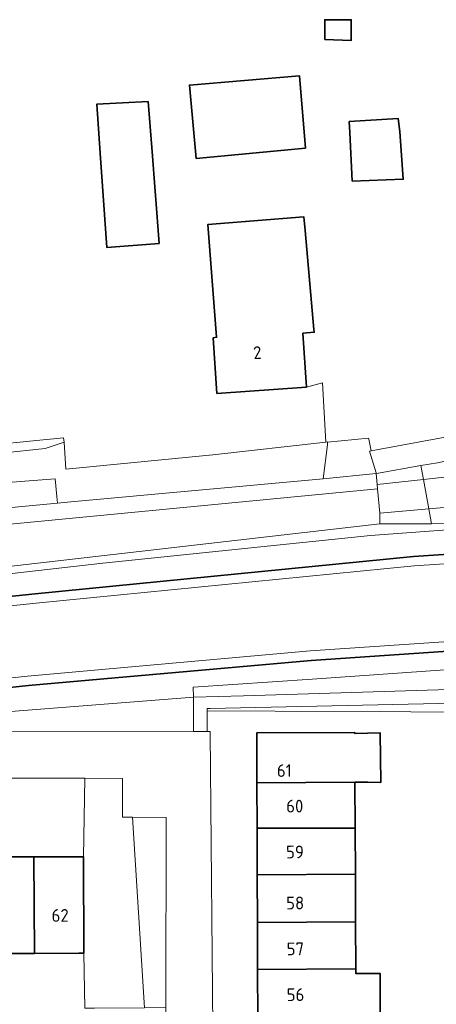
# Model space of a CAD drawing. Extents: x 150256 to 156914, y 461459 to 469481.
# Tile 472 of 656: x 154508 to 154553, y 467156 to 467261. Entities that reach past the tile are written whole.
import ezdxf
from ezdxf.enums import TextEntityAlignment as Align

# ---------------------------------------------------------------- set-up
doc = ezdxf.new("R2010")
doc.units = 0
doc.header["$LTSCALE"] = 0.75
for name, color, linetype, lineweight in [('B-RO-GK-BESCHOEIING-G', 251, 'GK-BESCHOEIING', 35), ('B-RO-GR-BEPLANTING_CULTUUR_BOSPLANTSOEN-GV', 251, 'CONTINUOUS', 18), ('B-RO-GR-BEPLANTING_CULTUUR_HEESTERS-GV', 251, 'CONTINUOUS', 18), ('B-RO-GR-STRUIK-GV', 251, 'CONTINUOUS', 13), ('B-RO-IE-TERREINAFSCHEIDING_KUNSTMATIG_HEKWERK-G', 251, 'IE-TERREINAFSCHEIDING-KUNSTMATIG', 18), ('B-RO-OG-BEBOUWING-GV', 6, 'CONTINUOUS', 35), ('B-RO-OG-BEBOUWING-T18', 1, 'CONTINUOUS', 18), ('B-RO-OG-TERREIN_CULTUURSCHEIDING-GV', 251, 'CONTINUOUS', 18), ('B-RO-OG-WATER_SLOOT-GV', 251, 'CONTINUOUS', 18), ('B-RO-VH-VERHARDING_ASFALT-GV', 251, 'CONTINUOUS', 18), ('B-RO-VH-VERHARDING_STRAATBAKSTEEN-GV', 251, 'CONTINUOUS', 18), ('B-RO-VH-VERHARDING_TEGEL-GV', 251, 'CONTINUOUS', 18)]:
    doc.layers.add(name, color=color, linetype=linetype, lineweight=lineweight)
doc.styles.add('NLCS-ISO-M200-T18', font='NLCS-ISO.ttf', dxfattribs={"height": 360})
doc.linetypes.add('GK-BESCHOEIING', pattern='A,30,-5,[1,NLCS.SHX,S=1,R=0,X=0,Y=0],-5', length=40)
doc.linetypes.add('IE-TERREINAFSCHEIDING-KUNSTMATIG', pattern='A,4,[82,NLCS.SHX,S=0.75,R=90,X=0,Y=0],4,-2', length=10)

msp = doc.modelspace()

# ---------------------------------------------------------------- linework, layer by layer
at = {"layer": 'B-RO-GK-BESCHOEIING-G'}
for points in [[(154570.77, 467205.03), (154550.117, 467203.656), (154510.055, 467199.7), (154437.418, 467192.187), (154424.166, 467190.822)], [(154570.913, 467195.542), (154569.325, 467194.69), (154539.262, 467192.658), (154509.347, 467189.993), (154492.874, 467188.216), (154492.554, 467188.18)]]:
    msp.add_lwpolyline(points, dxfattribs=at)
at = {"layer": 'B-RO-GR-BEPLANTING_CULTUUR_BOSPLANTSOEN-GV'}
for points in [[(154495.187, 467214.474), (154492.453, 467214.204), (154492.564, 467213.133), (154511.087, 467215.108), (154513.122, 467215.772), (154513.041, 467216.237)], [(154521.617, 467155.87), (154523.878, 467155.886), (154523.923, 467176.009), (154520.364, 467176.041)]]:
    msp.add_lwpolyline(points, close=True, dxfattribs=at)
at = {"layer": 'B-RO-GR-BEPLANTING_CULTUUR_HEESTERS-GV'}
msp.add_lwpolyline([(154526.832, 467185.12), (154526.801, 467188.749), (154493.042, 467186.103), (154493.494, 467184.182), (154501.518, 467185.146)], close=True, dxfattribs=at)
msp.add_lwpolyline([(154557.259, 467141.845), (154560.68, 467156.293), (154559.637, 467156.959), (154559.227, 467187.836), (154559.222, 467188.237), (154528.566, 467187.577), (154528.255, 467187.57), (154528.255, 467187.32), (154557.024, 467187.17), (154557.074, 467179.693), (154553.664, 467179.67), (154554, 467129.618)], dxfattribs=at)
at = {"layer": 'B-RO-GR-STRUIK-GV'}
msp.add_lwpolyline([(154515.309, 467180.199), (154515.161, 467171.838), (154515.197, 467161.661), (154515.313, 467155.825), (154516.326, 467155.832), (154521.617, 467155.87), (154520.364, 467176.041), (154519.306, 467176.05), (154519.307, 467180.149)], close=True, dxfattribs=at)
at = {"layer": 'B-RO-IE-TERREINAFSCHEIDING_KUNSTMATIG_HEKWERK-G'}
for points in [[(154538.8, 467221.607), (154540.494, 467222.065)], [(154538.8, 467221.607), (154540.494, 467222.065)], [(154540.494, 467222.065), (154540.849, 467215.778)], [(154540.494, 467222.065), (154540.849, 467215.778)], [(154513.276, 467212.922), (154513.122, 467215.772)], [(154540.849, 467215.778), (154528.878, 467214.43)], [(154528.878, 467214.43), (154513.276, 467212.922)], [(154481.826, 467198.932), (154517.201, 467202.95), (154545.548, 467205.871), (154555.635, 467206.639), (154569.376, 467206.499)]]:
    msp.add_lwpolyline(points, dxfattribs=at)
at = {"layer": 'B-RO-OG-BEBOUWING-GV'}
for points in [[(154540.71, 467258.402), (154543.521, 467258.32), (154543.521, 467259.387), (154543.522, 467260.509), (154543.139, 467260.509), (154540.711, 467260.51), (154540.711, 467259.228)], [(154540.71, 467258.402), (154543.521, 467258.32), (154543.521, 467259.387), (154543.522, 467260.509), (154543.139, 467260.509), (154540.711, 467260.51), (154540.711, 467259.228)], [(154538.671, 467246.913), (154538.029, 467254.579), (154526.38, 467253.581), (154527.095, 467245.811)], [(154538.671, 467246.913), (154538.029, 467254.579), (154526.38, 467253.581), (154527.095, 467245.811)], [(154522.015, 467251.863), (154516.587, 467251.564), (154516.935, 467246.374), (154517.641, 467236.377), (154523.161, 467236.818), (154522.41, 467246.974)], [(154522.015, 467251.863), (154516.587, 467251.564), (154516.935, 467246.374), (154517.641, 467236.377), (154523.161, 467236.818), (154522.41, 467246.974)], [(154543.609, 467243.413), (154549.031, 467243.603), (154548.652, 467248.662), (154548.49, 467250.059), (154543.311, 467249.712), (154543.372, 467248.564)], [(154543.609, 467243.413), (154549.031, 467243.603), (154548.652, 467248.662), (154548.49, 467250.059), (154543.311, 467249.712), (154543.372, 467248.564)], [(154538.8, 467221.607), (154538.409, 467227.296), (154539.602, 467227.405), (154539.577, 467227.688), (154538.644, 467238.168), (154538.514, 467239.63), (154528.32, 467238.804), (154529.257, 467226.878), (154528.909, 467226.825), (154529.302, 467220.936)], [(154538.8, 467221.607), (154538.409, 467227.296), (154539.602, 467227.405), (154539.577, 467227.688), (154538.644, 467238.168), (154538.514, 467239.63), (154528.32, 467238.804), (154529.257, 467226.878), (154528.909, 467226.825), (154529.302, 467220.936)], [(154543.914, 467179.768), (154545.272, 467179.748), (154546.651, 467179.739), (154546.598, 467184.982), (154543.891, 467184.922), (154543.891, 467185.016), (154533.509, 467184.981), (154533.53, 467179.701)], [(154533.53, 467179.701), (154533.55, 467174.904), (154543.935, 467174.888), (154543.914, 467179.768)], [(154543.957, 467170.015), (154543.935, 467174.888), (154533.55, 467174.904), (154533.57, 467169.945)], [(154505.007, 467161.601), (154509.959, 467161.63), (154509.9, 467171.839), (154504.974, 467171.841)], [(154514.674, 467161.658), (154515.197, 467161.661), (154515.161, 467171.838), (154509.9, 467171.839), (154509.959, 467161.63)], [(154543.979, 467164.981), (154543.957, 467170.015), (154533.57, 467169.945), (154533.59, 467164.88)], [(154533.59, 467164.88), (154533.61, 467159.933), (154544.001, 467159.986), (154543.979, 467164.981)], [(154533.631, 467154.846), (154544.023, 467154.888), (154544.022, 467155.207), (154546.592, 467155.218), (154546.573, 467159.511), (154544.003, 467159.5), (154544.001, 467159.986), (154533.61, 467159.933)]]:
    msp.add_lwpolyline(points, close=True, dxfattribs=at)
at = {"layer": 'B-RO-OG-TERREIN_CULTUURSCHEIDING-GV'}
for points in [[(154512.397, 467209.306), (154513.813, 467209.437), (154540.542, 467211.88), (154541.01, 467215.491), (154541.02, 467215.753), (154541.022, 467215.797), (154540.849, 467215.778), (154528.878, 467214.43), (154513.276, 467212.922), (154513.122, 467215.772), (154511.087, 467215.108), (154492.564, 467213.133), (154492.615, 467212.634), (154493.111, 467207.515), (154504.506, 467208.573), (154504.47, 467209.189), (154504.349, 467211.29), (154512.166, 467211.875), (154512.333, 467210.02)], [(154571.166, 467207.344), (154570.992, 467207.352), (154570.854, 467207.353), (154570.715, 467207.351), (154568.927, 467207.307), (154568.539, 467207.298), (154553.858, 467207.141), (154552.027, 467207.113), (154547.268, 467207.124), (154546.559, 467207.107), (154505.97, 467202.454), (154481.732, 467199.888), (154481.826, 467198.932), (154517.201, 467202.95), (154545.548, 467205.871), (154555.635, 467206.639), (154569.376, 467206.499), (154571.122, 467206.481)], [(154532.113, 467188.913), (154569.894, 467190.077), (154571.163, 467194.745), (154569.985, 467192.81), (154539.37, 467190.668), (154526.792, 467189.819), (154526.801, 467188.749), (154532.107, 467188.913)]]:
    msp.add_lwpolyline(points, close=True, dxfattribs=at)
at = {"layer": 'B-RO-OG-WATER_SLOOT-GV'}
for points in [[(154437.418, 467192.187), (154510.055, 467199.7), (154550.117, 467203.656), (154570.77, 467205.03), (154569.943, 467205.901), (154569.376, 467206.499), (154555.635, 467206.639), (154545.548, 467205.871), (154517.201, 467202.95), (154481.826, 467198.932)], [(154492.764, 467189.21), (154509.249, 467190.988), (154539.183, 467193.655), (154569.042, 467195.673), (154571.217, 467196.839), (154571.72, 467198.985), (154571.855, 467200.668), (154571.605, 467204.083), (154550.199, 467202.659), (154510.155, 467198.706), (154437.521, 467191.192)], [(154492.874, 467188.216), (154509.347, 467189.993), (154539.262, 467192.658), (154569.325, 467194.69), (154570.913, 467195.542), (154571.217, 467196.839), (154569.042, 467195.673), (154539.183, 467193.655), (154509.249, 467190.988), (154492.764, 467189.21)]]:
    msp.add_lwpolyline(points, dxfattribs=at)
for points in [[(154421.93, 467191.35), (154422.01, 467190.513), (154405.233, 467188.921), (154376.58, 467185.967), (154376.682, 467184.973), (154405.331, 467187.925), (154422.105, 467189.518), (154424.268, 467189.828), (154437.521, 467191.192), (154510.155, 467198.706), (154550.199, 467202.659), (154571.605, 467204.083), (154571.599, 467204.155), (154570.77, 467205.03), (154550.117, 467203.656), (154510.055, 467199.7), (154437.418, 467192.187), (154424.166, 467190.822), (154424.096, 467191.556)], [(154492.554, 467188.18), (154493.042, 467186.103), (154526.801, 467188.749), (154526.792, 467189.819), (154539.37, 467190.668), (154569.985, 467192.81), (154571.163, 467194.745), (154570.749, 467194.842), (154570.913, 467195.542), (154569.325, 467194.69), (154539.262, 467192.658), (154509.347, 467189.993), (154492.874, 467188.216)]]:
    msp.add_lwpolyline(points, close=True, dxfattribs=at)
at = {"layer": 'B-RO-VH-VERHARDING_ASFALT-GV'}
for points in [[(154571.941, 467217.322), (154568.745, 467216.731), (154565.834, 467216.192), (154558.507, 467214.835), (154558.443, 467214.823), (154552.663, 467213.581), (154550.911, 467213.297), (154550.892, 467213.294), (154551.163, 467211.819), (154558.229, 467212.593), (154572.317, 467215.218)], [(154546.17, 467212.456), (154546.278, 467211.284), (154551.163, 467211.819), (154550.892, 467213.294), (154546.212, 467212.46)], [(154546.32, 467210.832), (154546.535, 467208.265), (154551.736, 467208.705), (154551.163, 467211.819), (154546.278, 467211.284)], [(154546.535, 467208.265), (154546.559, 467207.107), (154547.268, 467207.124), (154552.027, 467207.113), (154551.736, 467208.705)], [(154568.927, 467207.307), (154568.887, 467209.059), (154554.581, 467208.945), (154551.736, 467208.705), (154552.027, 467207.113), (154553.858, 467207.141), (154568.539, 467207.298)]]:
    msp.add_lwpolyline(points, close=True, dxfattribs=at)
msp.add_lwpolyline([(154572.317, 467215.218), (154558.229, 467212.593), (154551.163, 467211.819), (154551.736, 467208.705), (154554.581, 467208.945), (154568.887, 467209.059), (154568.869, 467209.808), (154569.314, 467210.277)], dxfattribs=at)
at = {"layer": 'B-RO-VH-VERHARDING_STRAATBAKSTEEN-GV'}
for points in [[(154541.02, 467215.753), (154541.01, 467215.491), (154540.542, 467211.88), (154546.17, 467212.456), (154546.163, 467212.529), (154545.474, 467214.812), (154545.623, 467214.84), (154545.379, 467216.097), (154545.355, 467216.197)], [(154546.278, 467211.284), (154546.17, 467212.456), (154540.542, 467211.88), (154513.813, 467209.437), (154512.397, 467209.306), (154504.506, 467208.573), (154493.111, 467207.515), (154485.005, 467206.622), (154483.079, 467206.504), (154477.336, 467205.917), (154477.247, 467205.908), (154476.751, 467205.819), (154476.891, 467204.153), (154546.32, 467210.832)], [(154546.32, 467210.832), (154476.891, 467204.153), (154477.297, 467199.452), (154481.732, 467199.888), (154505.97, 467202.454), (154546.559, 467207.107), (154546.535, 467208.265)]]:
    msp.add_lwpolyline(points, close=True, dxfattribs=at)
at = {"layer": 'B-RO-VH-VERHARDING_TEGEL-GV'}
for points in [[(154558.507, 467214.835), (154558.078, 467217.147), (154545.623, 467214.84), (154545.474, 467214.812), (154546.163, 467212.529), (154546.17, 467212.456), (154546.212, 467212.46), (154550.892, 467213.294), (154550.911, 467213.297), (154552.663, 467213.581), (154558.443, 467214.823)], [(154512.397, 467209.306), (154512.333, 467210.02), (154512.166, 467211.875), (154504.349, 467211.29), (154504.47, 467209.189), (154504.506, 467208.573)], [(154474.633, 467176.839), (154501.018, 467180.198), (154515.309, 467180.199), (154519.307, 467180.149), (154519.306, 467176.05), (154520.364, 467176.041), (154523.923, 467176.009), (154523.878, 467155.886), (154523.878, 467149.316), (154528.449, 467149.305), (154528.896, 467149.303), (154528.892, 467149.816), (154528.591, 467184.989), (154528.591, 467185.118), (154528.252, 467185.119), (154526.832, 467185.12), (154501.518, 467185.146), (154493.494, 467184.182), (154481.419, 467182.731), (154474.634, 467181.916)]]:
    msp.add_lwpolyline(points, close=True, dxfattribs=at)
msp.add_lwpolyline([(154571.16, 467190.116), (154569.894, 467190.077), (154532.113, 467188.913), (154532.107, 467188.913), (154526.801, 467188.749), (154526.832, 467185.12), (154528.252, 467185.119), (154528.255, 467187.32), (154528.255, 467187.57), (154528.566, 467187.577), (154559.222, 467188.237)], dxfattribs=at)

# ---------------------------------------------------------------- texts
at = {"layer": 'B-RO-OG-BEBOUWING-T18', "style": 'NLCS-ISO-M200-T18'}
for s, rotation, p in [('2', 4, (154533.574, 467225.248)), ('2', 4, (154533.574, 467225.248)), ('61', 0.2, (154536.435, 467180.991)), ('60', 0.2, (154537.54, 467177.224)), ('59', 0.2, (154537.56, 467172.365)), ('58', 0.2, (154537.582, 467166.963)), ('62', 0.3, (154512.69, 467165.646)), ('57', 0.2, (154537.601, 467162.103)), ('56', 0.2, (154537.621, 467157.252))]:
    msp.add_text(s, height=1.35, rotation=rotation, dxfattribs=at).set_placement(p, align=Align.MIDDLE)

doc.saveas('drawing.dxf')
